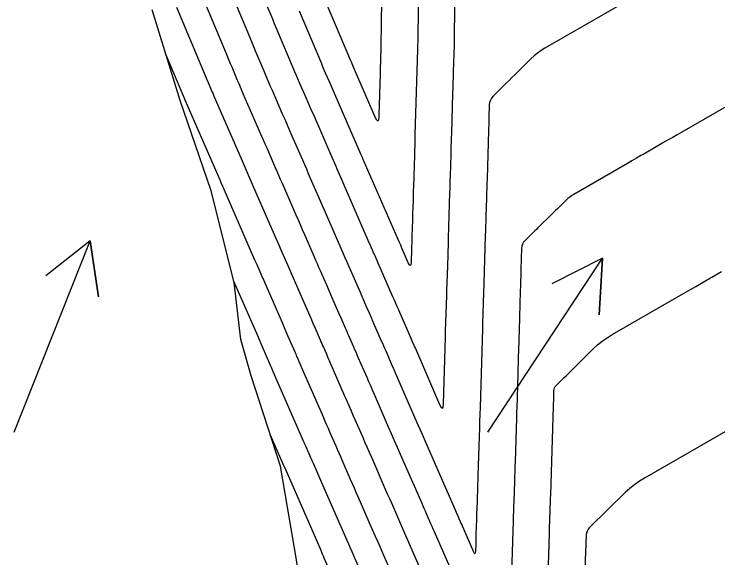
# Model space of a CAD drawing. Extents: x 954385 to 988206, y 1868364 to 1924553.
# Drawn here: x 957957.1 to 958031.4, y 1918805.7 to 1918863.1 of the extents above; entities that cross this region are included whole.
import ezdxf

# ---------------------------------------------------------------- set-up
doc = ezdxf.new("R2010")
doc.units = 0
for name, color, linetype in [('24', 7, 'Continuous'), ('26', 7, 'Continuous'), ('6', 7, 'Continuous'), ('7', 7, 'Continuous')]:
    doc.layers.add(name, color=color, linetype=linetype)

msp = doc.modelspace()

# ---------------------------------------------------------------- linework, layer by layer
at = {"layer": '24'}
msp.add_lwpolyline([(958002.36, 1918706.439), (958001.804, 1918716.563), (958001.002, 1918726.632), (957999.088, 1918736.451), (957997.137, 1918746.262), (957995.151, 1918756.065), (957993.448, 1918765.931), (957991.903, 1918775.833), (957990.175, 1918785.694), (957988.49, 1918795.565), (957986.956, 1918805.469), (957985.254, 1918815.336), (957982.15, 1918824.888), (957981.062, 1918828.744), (957980.363, 1918834.736), (957977.937, 1918844.44), (957974.671, 1918853.956), (957971.691, 1918863.536)], dxfattribs=at)
at = {"layer": '26'}
for points in [[(957957.131, 1918818.928), (957965.177, 1918839.162), (957966.045, 1918833.225), (957965.177, 1918839.162), (957960.469, 1918835.442)], [(958007.131, 1918818.928), (958019.243, 1918837.306), (958018.888, 1918831.317), (958019.243, 1918837.306), (958013.878, 1918834.619)]]:
    msp.add_lwpolyline(points, dxfattribs=at)
at = {"layer": '6'}
for points in [[(958021.735, 1918864.437), (958013.157, 1918859.484), (958012.76, 1918859.238), (958012.382, 1918858.968), (958012.021, 1918858.674), (958011.679, 1918858.357), (958010.269, 1918856.965), (958009.974, 1918856.673), (958009.678, 1918856.38), (958009.382, 1918856.088), (958009.087, 1918855.796), (958007.691, 1918854.417), (958007.524, 1918854.22), (958007.403, 1918854.004), (958007.327, 1918853.768), (958007.297, 1918853.512), (958007.256, 1918852.145), (958007.249, 1918851.919), (958007.243, 1918851.692), (958007.229, 1918851.239), (958007.226, 1918851.126), (958007.222, 1918851.012), (958007.219, 1918850.899), (958007.215, 1918850.786), (958007.059, 1918845.691), (958007.043, 1918845.191), (958007.028, 1918844.691), (958007.013, 1918844.191), (958006.997, 1918843.691), (958006.936, 1918841.692), (958006.921, 1918841.192), (958006.906, 1918840.692), (958006.89, 1918840.192), (958006.875, 1918839.692), (958006.719, 1918834.667), (958006.713, 1918834.5), (958006.708, 1918834.333), (958006.695, 1918833.916), (958006.69, 1918833.749), (958006.688, 1918833.666), (958006.586, 1918830.404), (958006.58, 1918830.209), (958006.57, 1918829.862), (958006.317, 1918821.593), (958006.293, 1918820.822), (958006.269, 1918820.052), (958006.245, 1918819.282), (958006.221, 1918818.512), (958006.089, 1918814.345), (958006.074, 1918813.891), (958006.06, 1918813.437), (958006.031, 1918812.528), (958006.024, 1918812.301), (958006.017, 1918812.074), (958006.009, 1918811.847), (958006.002, 1918811.62), (958005.959, 1918810.27), (958005.951, 1918810), (958005.942, 1918809.73), (958005.933, 1918809.46), (958005.924, 1918809.19), (958005.885, 1918807.987), (958005.878, 1918807.779), (958005.871, 1918807.57), (958005.865, 1918807.361), (958005.858, 1918807.152), (958005.831, 1918806.318), (958005.815, 1918806.159), (958005.779, 1918806.1), (958005.724, 1918806.142), (958005.65, 1918806.283), (958004.348, 1918809.258), (958004.302, 1918809.362), (958004.257, 1918809.467), (958004.12, 1918809.781), (958004.074, 1918809.885), (958001.01, 1918816.899), (958000.618, 1918817.797), (958000.226, 1918818.696), (957999.834, 1918819.594), (957999.442, 1918820.493), (957997.325, 1918825.348), (957997.208, 1918825.616), (957997.091, 1918825.884), (957996.975, 1918826.153), (957996.858, 1918826.421), (957996.39, 1918827.494), (957996.273, 1918827.763), (957996.156, 1918828.031), (957996.039, 1918828.299), (957995.922, 1918828.568), (957995.081, 1918830.497), (957995.025, 1918830.624), (957994.97, 1918830.751), (957994.915, 1918830.878), (957994.86, 1918831.005), (957994.528, 1918831.765), (957994.417, 1918832.019), (957993.869, 1918833.276), (957993.586, 1918833.923), (957992.506, 1918836.398), (957992.295, 1918836.882), (957992.084, 1918837.366), (957991.873, 1918837.851), (957991.662, 1918838.335), (957990.114, 1918841.887), (957989.904, 1918842.369), (957989.694, 1918842.85), (957989.484, 1918843.332), (957989.274, 1918843.813), (957988.435, 1918845.739), (957988.225, 1918846.22), (957988.016, 1918846.702), (957987.806, 1918847.183), (957987.596, 1918847.665), (957986.494, 1918850.198), (957986.24, 1918850.781), (957985.987, 1918851.364), (957985.733, 1918851.947), (957985.479, 1918852.53), (957984.398, 1918855.016), (957984.176, 1918855.528), (957983.956, 1918856.04), (957983.737, 1918856.553), (957983.52, 1918857.066), (957982.654, 1918859.122), (957982.437, 1918859.636), (957982.221, 1918860.15), (957982.004, 1918860.663), (957981.788, 1918861.177), (957980.381, 1918864.515)], [(957984.178, 1918818.646), (957985.5, 1918815.611), (957985.579, 1918815.431), (957985.605, 1918815.371), (957985.696, 1918815.162), (957989.495, 1918806.469), (957989.581, 1918806.273), (957989.667, 1918806.077), (957989.752, 1918805.882), (957989.838, 1918805.686), (957990.266, 1918804.707)]]:
    msp.add_lwpolyline(points, dxfattribs=at)
at = {"layer": '7'}
for points in [[(957983.351, 1918865.07), (957984.185, 1918863.092), (957984.393, 1918862.597), (957984.602, 1918862.103), (957984.81, 1918861.608), (957985.018, 1918861.114), (957986.528, 1918857.53), (957986.705, 1918857.113), (957986.882, 1918856.697), (957987.061, 1918856.281), (957987.241, 1918855.865), (957987.963, 1918854.205), (957988.144, 1918853.79), (957988.324, 1918853.375), (957988.505, 1918852.96), (957988.686, 1918852.545), (957990.673, 1918847.979), (957990.808, 1918847.669), (957990.943, 1918847.359), (957991.078, 1918847.048), (957991.213, 1918846.738), (957991.754, 1918845.497), (957992.024, 1918844.877), (957992.295, 1918844.256), (957994.483, 1918839.234), (957994.747, 1918838.629), (957995.011, 1918838.023), (957995.275, 1918837.418), (957995.539, 1918836.813), (957997.083, 1918833.276), (957997.207, 1918832.991), (957997.504, 1918832.311), (957997.625, 1918832.032), (957997.698, 1918831.865), (957999.003, 1918828.873), (957999.083, 1918828.688), (957999.164, 1918828.503), (957999.325, 1918828.132), (957999.406, 1918827.947), (957999.487, 1918827.762), (958002.053, 1918821.875), (958002.217, 1918821.561), (958002.338, 1918821.469), (958002.416, 1918821.599), (958002.452, 1918821.952), (958002.666, 1918828.953), (958002.672, 1918829.17), (958002.681, 1918829.441), (958002.686, 1918829.604), (958002.803, 1918833.391), (958002.814, 1918833.74), (958002.818, 1918833.857), (958002.9, 1918836.488), (958002.977, 1918838.984), (958002.99, 1918839.4), (958003.003, 1918839.816), (958003.016, 1918840.232), (958003.028, 1918840.648), (958003.138, 1918844.243), (958003.152, 1918844.682), (958003.165, 1918845.121), (958003.179, 1918845.56), (958003.192, 1918845.999), (958003.261, 1918848.257), (958003.267, 1918848.445), (958003.273, 1918848.633), (958003.278, 1918848.821), (958003.284, 1918849.009), (958003.307, 1918849.76), (958003.313, 1918849.948), (958003.319, 1918850.136), (958003.324, 1918850.324), (958003.33, 1918850.512), (958003.456, 1918854.717), (958003.473, 1918855.29), (958003.49, 1918855.864), (958003.508, 1918856.438), (958003.525, 1918857.012), (958003.607, 1918859.783), (958003.617, 1918860.119), (958003.625, 1918860.454), (958003.632, 1918860.789), (958003.637, 1918861.125), (958003.764, 1918869.734)], [(957999.866, 1918869.185), (957999.74, 1918860.606), (957999.734, 1918860.195), (957999.728, 1918859.784), (957999.726, 1918859.681), (957999.724, 1918859.578), (957999.721, 1918859.475), (957999.719, 1918859.372), (957999.448, 1918850.342), (957999.432, 1918849.801), (957999.416, 1918849.26), (957999.399, 1918848.719), (957999.383, 1918848.178), (957999.28, 1918844.826), (957999.271, 1918844.536), (957999.262, 1918844.245), (957999.253, 1918843.955), (957999.245, 1918843.665), (957999.209, 1918842.503), (957999.2, 1918842.213), (957999.191, 1918841.923), (957999.182, 1918841.633), (957999.174, 1918841.342), (957999.121, 1918839.623), (957999.11, 1918839.282), (957999.1, 1918838.941), (957999.089, 1918838.6), (957999.078, 1918838.259), (957999.036, 1918836.886), (957999.01, 1918836.63), (957998.953, 1918836.536), (957998.865, 1918836.602), (957998.746, 1918836.83), (957998.207, 1918838.064), (957998.073, 1918838.372), (957997.938, 1918838.68), (957997.804, 1918838.989), (957997.67, 1918839.297), (957994.476, 1918846.625), (957994.234, 1918847.181), (957993.991, 1918847.738), (957993.931, 1918847.877), (957993.87, 1918848.016), (957993.81, 1918848.155), (957993.749, 1918848.294), (957990.876, 1918854.894), (957990.769, 1918855.14), (957990.662, 1918855.386), (957990.555, 1918855.632), (957990.448, 1918855.878), (957990.021, 1918856.861), (957989.914, 1918857.107), (957989.808, 1918857.353), (957989.703, 1918857.599), (957989.599, 1918857.846), (957987.263, 1918863.391)], [(957995.945, 1918867.069), (957995.835, 1918859.618), (957995.832, 1918859.431), (957995.828, 1918859.151), (957995.827, 1918859.057), (957995.823, 1918858.814), (957995.822, 1918858.758), (957995.821, 1918858.702), (957995.82, 1918858.646), (957995.818, 1918858.59), (957995.723, 1918855.41), (957995.711, 1918855.011), (957995.699, 1918854.611), (957995.687, 1918854.212), (957995.675, 1918853.812), (957995.627, 1918852.214), (957995.597, 1918851.91), (957995.53, 1918851.798), (957995.426, 1918851.877), (957995.285, 1918852.148), (957993.067, 1918857.244), (957992.967, 1918857.474), (957992.801, 1918857.856), (957992.767, 1918857.933), (957992.734, 1918858.009), (957992.702, 1918858.086), (957992.669, 1918858.163), (957989.507, 1918865.668)], [(958004.911, 1918800.626), (958001.612, 1918808.165), (958001.494, 1918808.435), (958001.375, 1918808.705), (958001.257, 1918808.976), (958001.139, 1918809.246), (958000.667, 1918810.327), (958000.549, 1918810.597), (958000.431, 1918810.867), (958000.313, 1918811.137), (958000.195, 1918811.407), (957997.929, 1918816.593), (957997.613, 1918817.316), (957997.298, 1918818.039), (957996.983, 1918818.762), (957996.667, 1918819.484), (957995.164, 1918822.934), (957994.97, 1918823.378), (957994.777, 1918823.822), (957994.583, 1918824.266), (957994.39, 1918824.71), (957993.464, 1918826.836), (957993.346, 1918827.105), (957993.229, 1918827.374), (957993.112, 1918827.643), (957992.995, 1918827.912), (957992.464, 1918829.13), (957992.377, 1918829.328), (957992.291, 1918829.526), (957992.205, 1918829.724), (957992.118, 1918829.921), (957991.687, 1918830.911), (957991.428, 1918831.504), (957990.719, 1918833.129), (957990.425, 1918833.802), (957990.131, 1918834.476), (957989.474, 1918835.983), (957989.315, 1918836.346), (957989.157, 1918836.71), (957988.998, 1918837.073), (957988.84, 1918837.436), (957987.812, 1918839.795), (957987.588, 1918840.309), (957987.364, 1918840.824), (957987.139, 1918841.338), (957986.915, 1918841.852), (957985.449, 1918845.218), (957985.268, 1918845.631), (957985.088, 1918846.045), (957984.908, 1918846.458), (957984.728, 1918846.872), (957984.008, 1918848.526), (957983.829, 1918848.939), (957983.649, 1918849.353), (957983.469, 1918849.766), (957983.289, 1918850.18), (957981.33, 1918854.682), (957981.178, 1918855.032), (957981.028, 1918855.383), (957980.878, 1918855.734), (957980.729, 1918856.086), (957980.136, 1918857.493), (957979.988, 1918857.845), (957979.84, 1918858.196), (957979.692, 1918858.548), (957979.543, 1918858.9), (957977.322, 1918864.17)], [(957974.263, 1918863.826), (957977.299, 1918856.623), (957977.459, 1918856.243), (957977.619, 1918855.864), (957977.939, 1918855.105), (957978.019, 1918854.915), (957978.1, 1918854.726), (957978.181, 1918854.536), (957978.263, 1918854.347), (957981.098, 1918847.83), (957981.204, 1918847.586), (957981.311, 1918847.342), (957981.417, 1918847.098), (957981.523, 1918846.853), (957981.948, 1918845.876), (957982.055, 1918845.632), (957982.161, 1918845.388), (957982.267, 1918845.144), (957982.374, 1918844.9), (957984.734, 1918839.483), (957985.033, 1918838.797), (957985.332, 1918838.111), (957986.018, 1918836.537), (957986.124, 1918836.295), (957986.229, 1918836.053), (957986.335, 1918835.81), (957986.441, 1918835.568), (957986.97, 1918834.356), (957987.181, 1918833.871), (957987.287, 1918833.628), (957988.438, 1918830.989), (957988.673, 1918830.452), (957988.908, 1918829.914), (957989.439, 1918828.696), (957989.525, 1918828.498), (957989.612, 1918828.3), (957989.698, 1918828.103), (957989.784, 1918827.905), (957990.129, 1918827.113), (957990.216, 1918826.915), (957990.302, 1918826.717), (957990.388, 1918826.519), (957990.474, 1918826.321), (957991.985, 1918822.854), (957992.224, 1918822.306), (957992.462, 1918821.759), (957992.701, 1918821.212), (957992.939, 1918820.665), (957993.893, 1918818.476), (957994.132, 1918817.929), (957994.37, 1918817.382), (957994.609, 1918816.835), (957994.848, 1918816.288), (957996.315, 1918812.93), (957996.528, 1918812.441), (957996.742, 1918811.953), (957996.955, 1918811.465), (957997.168, 1918810.977), (957998.021, 1918809.025), (957998.235, 1918808.536), (957998.448, 1918808.048), (957998.662, 1918807.56), (957998.875, 1918807.072), (958001.059, 1918802.083)], [(957997.206, 1918803.539), (957996.062, 1918806.154), (957995.792, 1918806.773), (957995.521, 1918807.391), (957995.251, 1918808.01), (957994.98, 1918808.629), (957993.455, 1918812.118), (957993.254, 1918812.579), (957993.053, 1918813.04), (957992.851, 1918813.5), (957992.65, 1918813.961), (957991.767, 1918815.982), (957991.605, 1918816.353), (957991.443, 1918816.725), (957991.281, 1918817.096), (957991.119, 1918817.468), (957990.471, 1918818.954), (957990.309, 1918819.325), (957990.147, 1918819.696), (957989.985, 1918820.068), (957989.824, 1918820.439), (957987.485, 1918825.807), (957987.43, 1918825.934), (957987.375, 1918826.06), (957987.32, 1918826.187), (957987.264, 1918826.314), (957987.043, 1918826.821), (957986.988, 1918826.948), (957986.932, 1918827.075), (957986.877, 1918827.202), (957986.822, 1918827.329), (957986.042, 1918829.115), (957985.746, 1918829.795), (957985.449, 1918830.475), (957983.832, 1918834.181), (957983.62, 1918834.667), (957983.408, 1918835.153), (957983.355, 1918835.274), (957983.302, 1918835.396), (957983.249, 1918835.517), (957983.196, 1918835.639), (957982.778, 1918836.599), (957982.553, 1918837.114), (957979.299, 1918844.581), (957979.234, 1918844.731), (957979.169, 1918844.881), (957979.005, 1918845.256), (957978.907, 1918845.481), (957975.196, 1918854.013), (957975.184, 1918854.041), (957975.172, 1918854.068), (957975.16, 1918854.096), (957975.148, 1918854.124), (957975.055, 1918854.345), (957973.127, 1918858.92)], [(958036.919, 1918855.988), (958027.608, 1918850.624), (958027.13, 1918850.348), (958026.651, 1918850.072), (958026.173, 1918849.797), (958025.694, 1918849.521), (958023.78, 1918848.418), (958023.302, 1918848.142), (958022.823, 1918847.867), (958022.345, 1918847.591), (958021.866, 1918847.315), (958016.208, 1918844.054), (958015.989, 1918843.919), (958015.781, 1918843.771), (958015.583, 1918843.609), (958015.394, 1918843.435), (958014.66, 1918842.712), (958014.476, 1918842.531), (958014.292, 1918842.35), (958014.108, 1918842.169), (958013.925, 1918841.988), (958012.434, 1918840.522), (958012.263, 1918840.354), (958012.092, 1918840.186), (958011.921, 1918840.018), (958011.75, 1918839.85), (958011.066, 1918839.177), (958010.915, 1918839), (958010.805, 1918838.805), (958010.737, 1918838.592), (958010.709, 1918838.361), (958010.639, 1918836.13), (958010.628, 1918835.753), (958010.616, 1918835.376), (958010.604, 1918834.999), (958010.593, 1918834.622), (958010.532, 1918832.637), (958010.527, 1918832.498), (958010.523, 1918832.359), (958010.519, 1918832.22), (958010.515, 1918832.081), (958010.497, 1918831.525), (958010.493, 1918831.387), (958010.489, 1918831.248), (958010.484, 1918831.109), (958010.48, 1918830.97), (958010.375, 1918827.537), (958010.356, 1918826.918), (958010.337, 1918826.3), (958010.318, 1918825.681), (958010.299, 1918825.063), (958010.187, 1918821.391), (958010.18, 1918821.16), (958010.172, 1918820.928), (958010.165, 1918820.697), (958010.158, 1918820.465), (958010.01, 1918815.807), (958009.994, 1918815.287), (958009.977, 1918814.766), (958009.961, 1918814.246), (958009.944, 1918813.726), (958009.878, 1918811.646), (958009.862, 1918811.126), (958009.845, 1918810.606), (958009.828, 1918810.085), (958009.811, 1918809.565), (958009.598, 1918803.001)], [(958013.401, 1918800.822), (958013.604, 1918807.033), (958013.618, 1918807.478), (958013.632, 1918807.923), (958013.647, 1918808.368), (958013.661, 1918808.813), (958013.719, 1918810.592), (958013.733, 1918811.036), (958013.748, 1918811.481), (958013.762, 1918811.926), (958013.776, 1918812.371), (958014.071, 1918821.666), (958014.073, 1918821.735), (958014.075, 1918821.804), (958014.077, 1918821.874), (958014.079, 1918821.943), (958014.09, 1918822.289), (958014.096, 1918822.497), (958014.122, 1918823.329), (958014.141, 1918823.485), (958014.187, 1918823.629), (958014.261, 1918823.76), (958014.363, 1918823.88), (958015.212, 1918824.717), (958015.392, 1918824.895), (958015.572, 1918825.072), (958015.753, 1918825.249), (958015.933, 1918825.427), (958018.269, 1918827.728), (958018.731, 1918828.155), (958019.217, 1918828.55), (958019.727, 1918828.913), (958020.261, 1918829.244), (958028.467, 1918833.972), (958028.785, 1918834.155), (958029.103, 1918834.338), (958030.058, 1918834.889), (958030.639, 1918835.223), (958030.784, 1918835.307), (958031.803, 1918835.894)], [(957980.346, 1918834.805), (957980.377, 1918834.734), (957982.46, 1918829.96), (957982.818, 1918829.138), (957983.177, 1918828.316), (957984.205, 1918825.961), (957984.278, 1918825.794), (957984.423, 1918825.459), (957984.496, 1918825.292), (957987.662, 1918818.025), (957987.747, 1918817.83), (957987.833, 1918817.634), (957987.918, 1918817.438), (957988.003, 1918817.242), (957988.345, 1918816.459), (957988.43, 1918816.264), (957988.515, 1918816.068), (957988.601, 1918815.872), (957988.686, 1918815.676), (957989.151, 1918814.611), (957989.258, 1918814.369), (957989.364, 1918814.126), (957989.47, 1918813.883), (957989.576, 1918813.64), (957992.238, 1918807.549), (957992.416, 1918807.142), (957992.594, 1918806.734), (957992.772, 1918806.327), (957992.95, 1918805.92), (957993.663, 1918804.292)], [(958032.724, 1918819.295), (958023.683, 1918814.102), (958023.138, 1918813.765), (958022.617, 1918813.396), (958022.121, 1918812.995), (958021.649, 1918812.561), (958017.867, 1918808.861), (958017.717, 1918808.686), (958017.608, 1918808.492), (958017.539, 1918808.28), (958017.511, 1918808.051), (958017.395, 1918804.48)]]:
    msp.add_lwpolyline(points, dxfattribs=at)

doc.saveas('drawing.dxf')
